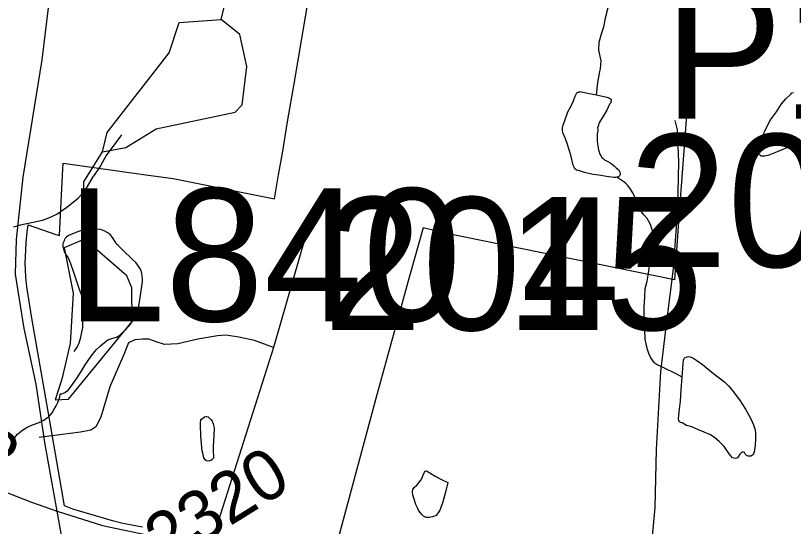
# Model space of a CAD drawing. Extents: x 2001466 to 31450019, y -30647475 to 847247.
# Drawn here: x 2202877 to 2206721, y 760762 to 763287 of the extents above; entities that cross this region are included whole.
import ezdxf

# ---------------------------------------------------------------- set-up
doc = ezdxf.new("R2010")
doc.units = 0
for name, color, linetype in [('Exist Boundary Political City Limit New', 7, 'Continuous'), ('Exist Hydrographic Misc Water Feature', 7, 'Continuous'), ('Exist Road Non-System Type 51', 7, 'Continuous'), ('Exist Road Primary Interstate Structure Cantilever Sign Number Label', 7, 'Continuous'), ('Exist Road Secondary Mileage Hundredths English Label', 7, 'Continuous'), ('Exist Road Secondary Structure Pipe Number Label', 7, 'Continuous'), ('Exist Road Secondary Structure Standard Bridge Number Label', 7, 'Continuous'), ('Exist Road Secondary Type 51 Attributed', 7, 'Continuous'), ('Exist Road Secondary Type 51 Number Label', 7, 'Continuous'), ('Map Preparation Boundary City Limit Buffer Line', 7, 'Continuous')]:
    doc.layers.add(name, color=color, linetype=linetype)

msp = doc.modelspace()

# ---------------------------------------------------------------- linework, layer by layer
at = {"layer": 'Exist Boundary Political City Limit New'}
for points in [[(2203504.5, 760758.1), (2203460.8, 760766), (2203407.5, 760777.1), (2203355.2, 760789.6), (2203160.5, 760847.5), (2203117.8, 760863.4), (2203042, 761301.8), (2202959, 761781.8), (2202938.5, 761904.1), (2202932.5, 761946.8), (2202927.8, 761996.1), (2202924.2, 762064.4), (2202925, 762094.9), (2202929, 762164.6), (2202934.5, 762217.3), (2202939.5, 762251.8), (2203076.2, 762204.5), (2203094, 762199.1), (2203108.2, 762498.1), (2203112, 762557.1), (2203520.5, 762500), (2203655.2, 762482.2), (2204156.8, 762381.2), (2204176.8, 762500), (2204196, 762607.1), (2204222.8, 762770.8), (2204253.8, 762948.9), (2204328.2, 763388.7)], [(2206231.5, 763368.4), (2206190.5, 762771.4), (2206153.5, 762269.5), (2206133.8, 761981.4), (2204999.8, 762211.8), (2204890.2, 762237.1), (2204823.2, 761998.7), (2204662, 761413.1), (2204448.8, 760622.9)]]:
    msp.add_lwpolyline(points, dxfattribs=at)
at = {"layer": 'Exist Hydrographic Misc Water Feature'}
msp.add_line((2203892.8, 763267.4), (2203989.8, 763669), dxfattribs=at)
for points in [[(2205748.3, 762895.5), (2205753.7, 762955.5), (2205763.5, 763009.6), (2205767, 763023.7), (2205770.7, 763063.7), (2205758.6, 763115.4), (2205760.4, 763155.3), (2205772.3, 763195.7), (2205783.8, 763231.7), (2205793.4, 763281.8), (2205805.1, 763325.9), (2205815.2, 763373.8), (2205828.3, 763427.8), (2205833.8, 763476.1), (2205835.5, 763531.8), (2205831.2, 763569.8), (2205821.1, 763621.5), (2205818.9, 763663.7), (2205822.8, 763697.6), (2205832.4, 763727.8), (2205846.4, 763759.8), (2205869.9, 763789.8), (2205897.8, 763814)], [(2203306, 762613.6), (2203330, 762708.2), (2203635.9, 763102.1), (2203684.9, 763252), (2203892.8, 763267.4)], [(2203961.9, 762810.1), (2203996, 762845.4), (2204018.9, 763035.2), (2203984.9, 763193.4), (2203892.8, 763267.4)], [(2205848.8, 762488.4), (2205842.9, 762486.5), (2205832.8, 762486.4), (2205797.1, 762491.8), (2205759, 762497.6), (2205730.7, 762501.4), (2205688.7, 762511.4), (2205658.7, 762521.2), (2205648.9, 762523.1), (2205640.5, 762528.8), (2205636.8, 762536.7), (2205632.9, 762547), (2205620.4, 762596.8), (2205612.4, 762622.7), (2205604, 762648.7), (2205593.7, 762676.7), (2205583.5, 762704.6), (2205579.6, 762716.5), (2205579.2, 762732.4), (2205583.3, 762746.4), (2205587.4, 762758.3), (2205606.6, 762810.6), (2205620.8, 762836.5), (2205634.3, 762864.9), (2205642.1, 762888.8), (2205649.9, 762904.7), (2205654, 762908.9), (2205660, 762908.8), (2205666.3, 762911.1), (2205671.9, 762909), (2205695.8, 762905), (2205748.3, 762895.5)], [(2205748.3, 762895.5), (2205798.2, 762883.9), (2205812.1, 762878.1), (2205816, 762875.9), (2205820.1, 762872.1), (2205820.3, 762866), (2205816.6, 762853.9), (2205812.3, 762848.1), (2205798.6, 762819.7), (2205778.9, 762785.8), (2205767, 762767.7), (2205763.1, 762759.8), (2205759, 762753.5), (2205757.4, 762745.7), (2205755.1, 762739.5), (2205752.8, 762731.7), (2205753.7, 762725.5), (2205753.5, 762717.4), (2205751.2, 762701.5), (2205751.4, 762689.7), (2205751.6, 762665.8), (2205751.8, 762653.6), (2205756.1, 762633.5), (2205758, 762621.8), (2205760, 762613.8), (2205762.1, 762605.8), (2205766.2, 762599.9), (2205774, 762585.7), (2205780.3, 762579.9), (2205786.7, 762574.1), (2205804.3, 762566.1), (2205814.6, 762558.1), (2205824.6, 762552.1), (2205834.3, 762544.2), (2205844.5, 762534.5), (2205854.8, 762526.5), (2205858.9, 762520.2), (2205860.7, 762516.3), (2205862.6, 762512.3), (2205864.6, 762506.4), (2205864.8, 762502.3), (2205862.8, 762498.5), (2205860.9, 762494.3), (2205856.8, 762490.5), (2205848.8, 762488.4)], [(2206747.1, 762654.6), (2206711.5, 762642.1), (2206667.8, 762624), (2206639.7, 762613.6), (2206608.1, 762599.7), (2206599.9, 762597.3), (2206594.2, 762595.3), (2206586.2, 762593.3), (2206579.8, 762591.4), (2206575.9, 762591.2), (2206571.8, 762591.4), (2206567.9, 762591.2), (2206562, 762591.3), (2206555.8, 762597.1), (2206551.7, 762601.3), (2206551.9, 762605.4), (2206551.7, 762609), (2206551.7, 762613.1), (2206551.7, 762619.1), (2206551.9, 762627.2), (2206555.6, 762647), (2206559.5, 762665.1), (2206578.8, 762717.3), (2206606.9, 762771.5), (2206636.6, 762811.6), (2206662, 762850), (2206683.8, 762875.9), (2206707.4, 762898.3), (2206713.5, 762904.3), (2206721.5, 762906.3)], [(2203306, 762613.6), (2203421.8, 762634.2), (2203571.9, 762726.2), (2203961.9, 762810.1)], [(2203400.5, 762697.6), (2203372.6, 762659.2), (2203325.2, 762595), (2203295.7, 762544.7), (2203261.9, 762492.6)], [(2203217, 762182.4), (2203214.9, 762464.5), (2203306, 762613.6)], [(2202867.6, 762241.9), (2202901.4, 762252.2), (2202955.3, 762264.7), (2203009.3, 762274.8), (2203041.6, 762287), (2203081.2, 762305.3), (2203130.6, 762339.6), (2203186.4, 762383.9), (2203220.5, 762422.2), (2203261.9, 762492.6)], [(2206171.6, 761499), (2206145.3, 761514.7), (2206121.3, 761526.4), (2206099.6, 761536.6), (2206073.1, 761548.3), (2206046.9, 761560), (2206039.1, 761566.1), (2206033.2, 761571.8), (2206016.7, 761595.8), (2206006.9, 761615.9), (2205998.9, 761635.8), (2205992.3, 761663.6), (2205988.2, 761687.7), (2205985.8, 761735.6), (2205983.5, 761791.5), (2205983.3, 761843.4), (2205986.8, 761897.7), (2205988.7, 761937.5), (2205998.1, 761973.4), (2206003.8, 762013.5), (2206010, 762047.5), (2206017.4, 762089.8), (2206023.1, 762123.8), (2206029.3, 762157.8), (2206033.2, 762183.6), (2206030.9, 762191.6), (2206026.8, 762211.7), (2206014.1, 762253.7), (2206006.1, 762269.5), (2205998.3, 762283.3), (2205982.1, 762301.2), (2205970, 762317.2), (2205958.1, 762342.9), (2205947.4, 762369.3), (2205937.2, 762389.1), (2205927.3, 762410.9), (2205913, 762432.9), (2205902.9, 762446.6), (2205894.9, 762454.7), (2205882.6, 762464.7), (2205848.8, 762488.4)], [(2203097, 761417.8), (2203105, 761417.7), (2203113, 761419.8), (2203117.3, 761422), (2203123.1, 761424), (2203127.2, 761428.2), (2203130.8, 761430.1), (2203137, 761436), (2203142.9, 761444.1), (2203161, 761468.1), (2203180.7, 761496.4), (2203200.4, 761528.3), (2203220.2, 761560.6), (2203249.8, 761602.8), (2203275.6, 761635), (2203295.9, 761655), (2203315.6, 761671.1), (2203333.2, 761683.5), (2203357.6, 761691.6), (2203375.3, 761697.4), (2203383.1, 761701.5), (2203391.1, 761705.6), (2203399.1, 761713.7), (2203416.7, 761730.1), (2203437, 761752.2), (2203448.7, 761766.2), (2203460.6, 761786.4), (2203466.3, 761800.1), (2203476.2, 761814.4), (2203482.1, 761834.2), (2203488.3, 761860.5), (2203493.8, 761904.3), (2203499.7, 761938.2), (2203503.4, 761972.6), (2203503.2, 761986.4), (2203503, 761998.2), (2203501.2, 762012.3), (2203497.1, 762026.3), (2203490.9, 762038.1), (2203485, 762048.4), (2203470.6, 762066), (2203456.7, 762080.2), (2203438.4, 762098), (2203422.4, 762111.8), (2203384.1, 762149.6), (2203376.1, 762157.3), (2203370.1, 762167.6), (2203356, 762189.2), (2203343.7, 762205.2), (2203329.5, 762215), (2203314, 762223.1), (2203295.7, 762228.7), (2203277.9, 762230.6), (2203263.7, 762230.7), (2203243.8, 762230.5)], [(2203118.1, 762119.6), (2203116.7, 762125.5), (2203114.6, 762133.5), (2203112.6, 762141.5), (2203112.2, 762149.7), (2203112.2, 762157.8), (2203114.4, 762165.6), (2203116.3, 762171.8), (2203118.1, 762175.6), (2203120.2, 762181.8), (2203122, 762185.6), (2203126.1, 762189.8), (2203131.9, 762195.9), (2203140.1, 762201.9), (2203152.2, 762205.8), (2203163.9, 762212.1), (2203183.7, 762220), (2203203.6, 762226.4), (2203225.6, 762228.3), (2203243.8, 762230.5)], [(2203217, 762182.4), (2203116.9, 762138.6), (2203161, 761914.6), (2203145.8, 761665.6), (2203104.8, 761489.4), (2203072.8, 761388.3), (2203138.8, 761390.2), (2203453, 761774.1), (2203452, 761941.4), (2203426.9, 762001), (2203217, 762182.4)], [(2203118.1, 762119.6), (2203124.3, 762107.7), (2203136.6, 762090.1), (2203148.9, 762061.8), (2203163.2, 762017.9), (2203175.1, 761984.1), (2203189.5, 761940.1), (2203206.1, 761894.2), (2203208.2, 761876.4), (2203210.2, 761860.3), (2203212.7, 761844.5), (2203210.4, 761828.6), (2203206.7, 761788.6), (2203206.7, 761768.3), (2203207.1, 761744.3), (2203201.2, 761714.4), (2203195.6, 761688.5), (2203189.3, 761668.3), (2203184, 761656.2), (2203175.5, 761642.4), (2203164.1, 761626.3)], [(2206171.6, 761499), (2206175.3, 761567), (2206177.1, 761582.9), (2206178.9, 761589.1), (2206182.8, 761595), (2206190.8, 761599.1), (2206194.9, 761600.9), (2206202.9, 761601.3), (2206210.7, 761599.3), (2206222.8, 761595.1), (2206243.1, 761581.5), (2206271.2, 761561.4), (2206325.6, 761517.9), (2206381.7, 761474.5), (2206399.4, 761456.5), (2206417.8, 761434.6), (2206454.1, 761386.9), (2206484.3, 761341), (2206509.1, 761297.5), (2206517.1, 761279.3), (2206522.8, 761263.4), (2206529.4, 761243.7), (2206533.1, 761225.7), (2206533.3, 761205.4), (2206533.3, 761193.6), (2206531.8, 761161.4), (2206527.7, 761139.7), (2206526.1, 761129.4), (2206523.8, 761123.7), (2206522.4, 761117.4), (2206518.3, 761113.6), (2206509.9, 761109.6), (2206504, 761109.2), (2206496.4, 761109.1), (2206492.1, 761111.5), (2206488.2, 761113.2), (2206484.1, 761117.1), (2206480, 761123.4), (2206478.1, 761127.3), (2206473.8, 761129.2), (2206467.9, 761129.3), (2206464, 761127), (2206460.1, 761123.2), (2206456.4, 761118.9), (2206448, 761105.1), (2206443.9, 761100.8), (2206440.2, 761099), (2206432.2, 761096.9), (2206426.2, 761098.7), (2206420.1, 761100.8), (2206403.9, 761120.7), (2206378.1, 761156.3), (2206353.9, 761182.2), (2206331.7, 761200.1), (2206311.6, 761214.2), (2206279.4, 761227.9), (2206251.1, 761239.5), (2206218.9, 761253.3), (2206193.1, 761261.2), (2206171.4, 761273.1), (2206163.2, 761275.1), (2206157.4, 761280.9), (2206155, 761284.9), (2206152.9, 761292.9), (2206156.4, 761328.9), (2206162.5, 761380.7), (2206165.8, 761437), (2206171.6, 761499)], [(2202872.9, 761202.1), (2202886.6, 761218.3), (2202896.9, 761226.5), (2202912.5, 761238.7), (2202928.7, 761248.9), (2202938.1, 761254.8), (2202952.2, 761260.7), (2203002.1, 761279.2), (2203016.2, 761287.2), (2203030.2, 761297.2), (2203040.2, 761303.4), (2203047.8, 761311.6), (2203057.8, 761323.5), (2203065.8, 761337.7), (2203077.7, 761357.8), (2203085.9, 761373.6), (2203095.2, 761401.8), (2203097, 761417.8)], [(2203792.3, 761208.5), (2203790.1, 761266.4), (2203790.1, 761276.6), (2203792.1, 761286.4), (2203795.6, 761292.8), (2203801.8, 761296.7), (2203810.2, 761302.8), (2203817.6, 761304.9), (2203821.5, 761305.1), (2203828, 761302.9), (2203834, 761298.7), (2203842.2, 761291), (2203847.9, 761282.8), (2203853.7, 761269), (2203858.2, 761249.2), (2203856.1, 761209), (2203852.4, 761159.2), (2203852.8, 761131.2), (2203855.1, 761111), (2203855.1, 761103.3), (2203853.2, 761097.1), (2203847.1, 761091.1), (2203841.4, 761087.1), (2203831.1, 761085), (2203820.8, 761086.9), (2203813.1, 761090.9), (2203807.1, 761100.8), (2203803.4, 761116.8), (2203799.1, 761134.8), (2203792.3, 761208.5)], [(2204837.9, 760932.1), (2204840, 760944), (2204845.9, 760954), (2204859.8, 760966.1), (2204867.8, 760976.3), (2204879.5, 760990.3), (2204885.5, 761002.4), (2204889.6, 761012.3), (2204897.2, 761030.3), (2204900.9, 761034.6), (2204907.2, 761036.5), (2204949.7, 761010.6), (2204985.3, 760993), (2205013.6, 760979.4), (2205001.9, 760931.3), (2204988.4, 760883), (2204974.3, 760845), (2204964.4, 760829), (2204954.8, 760816.7), (2204936.3, 760808.5), (2204920.3, 760806.5), (2204905, 760806.3), (2204892.9, 760812.2), (2204884.9, 760820.4), (2204876.7, 760830.1), (2204868.5, 760842.3), (2204862.3, 760854.2), (2204854.5, 760870), (2204844.1, 760902), (2204840, 760916), (2204837.9, 760932.1)]]:
    msp.add_lwpolyline(points, dxfattribs=at)
at = {"layer": 'Exist Road Non-System Type 51'}
for p, q in [((2204343.2, 762310.5), (2204150.6, 761646.4)), ((2204150.6, 761646.4), (2203842.8, 760676.9))]:
    msp.add_line(p, q, dxfattribs=at)
for points in [[(2206135.3, 762767.5), (2206146.3, 762721.3), (2206153, 762563.1), (2206148.4, 762335.3), (2206126.2, 762035.8), (2206092.9, 761774.5), (2206063.8, 761527.2), (2206041.9, 761141.7), (2206036, 760855.9), (2206015.6, 760642.3), (2205980.8, 760309.1)], [(2204150.6, 761646.4), (2204057.3, 761680.3), (2203979.7, 761697.9), (2203915.9, 761707.2), (2203873.9, 761704.1), (2203777.6, 761688.1), (2203679.1, 761664.1), (2203613, 761661.4), (2203571.3, 761674.3), (2203535.6, 761687), (2203503.6, 761687.7), (2203465.5, 761684.5), (2203435.2, 761669.1), (2203412.1, 761611.6), (2203342.8, 761451), (2203297.7, 761302), (2203272.8, 761254.5), (2203248.4, 761237), (2203198.2, 761228), (2202993.6, 761200.9)]]:
    msp.add_lwpolyline(points, dxfattribs=at)
at = {"layer": 'Exist Road Secondary Type 51 Attributed'}
for points in [[(2203081.6, 760837.5), (2203022.4, 761166.2), (2202978.5, 761465.7), (2202919.9, 761740.1), (2202877, 762008.1), (2202881.2, 762179.9), (2202914.7, 762487.7), (2203007.8, 763067.8), (2203039.2, 763325.4), (2203088.4, 763576.7), (2203094.6, 763712.9), (2203166.8, 763911.8)], [(2201442.9, 761721.2), (2201588.4, 761668.9), (2201699.3, 761616.5), (2201791.4, 761541.1), (2201929.5, 761421.7), (2202096.9, 761289.8), (2202247.6, 761189.3), (2202365.8, 761124.4), (2202658.8, 760996.6), (2202956, 760881.4), (2203081.6, 760837.5)], [(2203081.6, 760837.5), (2203306, 760766.2), (2203511.1, 760724.4), (2203910.8, 760669.9), (2204826.4, 760540.1), (2205291, 760464.7), (2205676.1, 760372.5), (2206505.9, 760192.4), (2206818.9, 760123.1)], [(2203305.9, 759275.3), (2203278.8, 759497.1), (2203236.9, 759867.8), (2203179.4, 760251.1), (2203125, 760598.7), (2203081.6, 760837.5)]]:
    msp.add_lwpolyline(points, dxfattribs=at)
at = {"layer": 'Map Preparation Boundary City Limit Buffer Line'}
for points in [[(2203504.5, 760758.1), (2203460.8, 760766), (2203407.5, 760777.1), (2203355.2, 760789.6), (2203160.5, 760847.5), (2203117.8, 760863.4), (2203042, 761301.8), (2202959, 761781.8), (2202938.5, 761904.1), (2202932.5, 761946.8), (2202927.8, 761996.1), (2202924.2, 762064.4), (2202925, 762094.9), (2202929, 762164.6), (2202934.5, 762217.3), (2202939.5, 762251.8), (2203076.2, 762204.5), (2203094, 762199.1), (2203108.2, 762498.1), (2203112, 762557.1), (2203520.5, 762500), (2203655.2, 762482.2), (2204156.8, 762381.2), (2204176.8, 762500), (2204196, 762607.1), (2204222.8, 762770.8), (2204253.8, 762948.9), (2204328.2, 763388.7)], [(2206231.5, 763368.4), (2206190.5, 762771.4), (2206153.5, 762269.5), (2206133.8, 761981.4), (2204999.8, 762211.8), (2204890.2, 762237.1), (2204823.2, 761998.7), (2204662, 761413.1), (2204448.8, 760622.9)]]:
    msp.add_lwpolyline(points, dxfattribs=at)

# ---------------------------------------------------------------- texts
at = {"layer": 'Exist Road Primary Interstate Structure Cantilever Sign Number Label'}
msp.add_text('L840', height=656.17, dxfattribs=at).set_placement((2203127.7, 761776.1))
at = {"layer": 'Exist Road Secondary Mileage Hundredths English Label'}
msp.add_text('.18', height=250, rotation=336.4417, dxfattribs=at).set_placement((2202392.5, 761148.4))
at = {"layer": 'Exist Road Secondary Structure Pipe Number Label'}
msp.add_text('P191', height=656.17, dxfattribs=at).set_placement((2206081.9, 762777.3))
at = {"layer": 'Exist Road Secondary Structure Standard Bridge Number Label'}
for s, p in [('208', (2205906.6, 762044.5)), ('204', (2204398.2, 761732.2)), ('15', (2205299.6, 761733.3))]:
    msp.add_text(s, height=656.17, dxfattribs=at).set_placement(p)
at = {"layer": 'Exist Road Secondary Type 51 Number Label'}
msp.add_text('2320', height=250, rotation=31.918, dxfattribs=at).set_placement((2203618.6, 760564.2))

doc.saveas('drawing.dxf')
